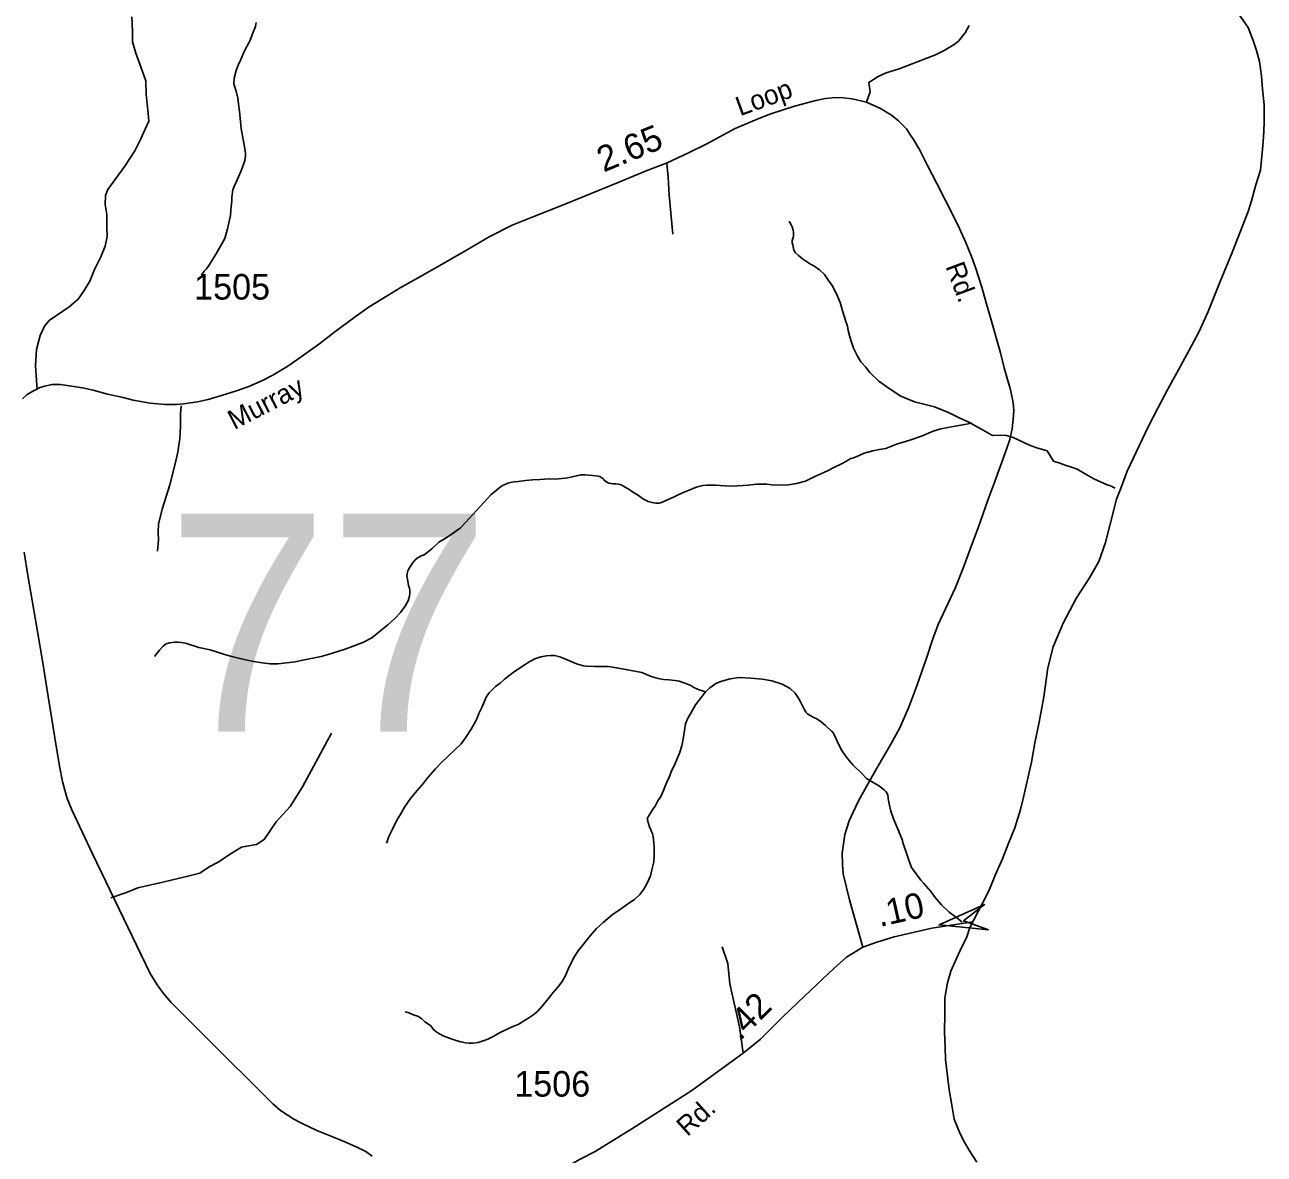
# Model space of a CAD drawing. Extents: x 2220236 to 2384410, y 720751 to 894131.
# Drawn here: x 2313350 to 2319419, y 881207 to 886738 of the extents above; entities that cross this region are included whole.
import ezdxf

# ---------------------------------------------------------------- set-up
doc = ezdxf.new("R2010")
doc.units = 0
for name, color, linetype in [('Exist Boundary Political CountyLine', 7, 'Continuous'), ('Exist Hydrographic Creek Single Shore', 7, 'Continuous'), ('Exist Hydrographic Misc Water Feature', 7, 'Continuous'), ('Exist Road Non-System Type 51', 7, 'Continuous'), ('Exist Road Secondary Mileage Hundredths English Label', 7, 'Continuous'), ('Exist Road Secondary Structure Standard Bridge Attributed CELL', 7, 'Continuous'), ('Exist Road Secondary Structure Standard Bridge Number Label', 7, 'Continuous'), ('Exist Road Secondary Type 51 Attributed', 7, 'Continuous'), ('Exist Road Secondary Type 51 Label', 7, 'Continuous'), ('Exist Road Secondary Type 51 Number Label', 7, 'Continuous')]:
    doc.layers.add(name, color=color, linetype=linetype)

msp = doc.modelspace()

# ---------------------------------------------------------------- linework, layer by layer
at = {"layer": 'Exist Boundary Political CountyLine'}
for points in [[(2318225.9, 882894.5), (2318241.2, 882956.5), (2318279.2, 883126.9), (2318296.3, 883221.1), (2318317.1, 883323.2), (2318339.9, 883447.4), (2318360.2, 883589.7), (2318385, 883691.7), (2318433.9, 883808.4), (2318500.5, 883930.9), (2318563.5, 884029.6), (2318608.6, 884110.1), (2318641.6, 884202.4), (2318662.6, 884286.5), (2318695.3, 884414.9), (2318714.7, 884463.2), (2318747.7, 884551.3), (2318853.3, 884772.4), (2318900.4, 884862.9), (2318947.3, 884953.3), (2319000.3, 885051.9), (2319049.3, 885140.4), (2319098.3, 885233), (2319145.2, 885333.4), (2319203.6, 885480), (2319262, 885622.5), (2319339.8, 885823.3), (2319357.2, 885875.5), (2319378.4, 885953.6), (2319401.5, 886026), (2319410.5, 886128), (2319415.9, 886186), (2319419.1, 886256), (2319418.2, 886346), (2319411.2, 886421.9), (2319406.6, 886485.8), (2319395.9, 886557.6), (2319381.3, 886611.4), (2319364.8, 886661.3), (2319340, 886724.9), (2319297.5, 886784.4)], [(2318012.4, 881168.8), (2317975.9, 881224.3), (2317951.4, 881265.9), (2317931.1, 881307.7), (2317900.3, 881379.5), (2317887.5, 881457.2), (2317876.8, 881523.2), (2317859.1, 881670.9), (2317856.5, 881730.8), (2317853.6, 881806.7), (2317854.8, 881894.8), (2317856, 881972.7), (2317869.1, 882046.9), (2317884.4, 882102.9), (2317911.7, 882165.3), (2317939.1, 882223.6), (2317960.7, 882267.7), (2317978.1, 882317.8), (2318038.8, 882432.6), (2318072.2, 882500.8), (2318103.3, 882577.1), (2318138.3, 882653.6), (2318165.6, 882725.7), (2318198.7, 882806.1), (2318225.9, 882894.5)]]:
    msp.add_lwpolyline(points, dxfattribs=at)
at = {"layer": 'Exist Hydrographic Creek Single Shore'}
for points in [[(2317092.3, 885776.3), (2317096.3, 885769.8), (2317102.2, 885757.7), (2317108.4, 885748.1), (2317112.3, 885731.9), (2317114.3, 885722.1), (2317114.2, 885713.9), (2317114.4, 885704.1), (2317112.4, 885695.8), (2317108.3, 885681.7), (2317108.3, 885673.5), (2317108.4, 885670.1), (2317110.3, 885659.6), (2317112.5, 885649.8), (2317114.4, 885641.7), (2317116.3, 885633.6), (2317124.4, 885621.5), (2317138.4, 885607.5), (2317158.4, 885591.9), (2317198.3, 885565.5), (2317214.3, 885558), (2317242.3, 885537.7), (2317266.3, 885514.1), (2317286.3, 885485.5), (2317304.4, 885461.6), (2317324.4, 885419.6), (2317342.3, 885377.8), (2317356.4, 885331.5), (2317370.5, 885285.5), (2317378.5, 885262), (2317382.4, 885239.9), (2317390.4, 885209.9), (2317398.5, 885184), (2317408.3, 885154), (2317416.4, 885137.9), (2317426.4, 885117.9), (2317444.4, 885087.4), (2317466.5, 885062.1), (2317488.4, 885035.8), (2317532.5, 884993.4), (2317582.5, 884956), (2317640.4, 884919.8), (2317706.4, 884891.3), (2317804.4, 884867.5), (2317872.6, 884839.9), (2317928.5, 884812), (2317983.4, 884786.2)], [(2317983.4, 884786.2), (2317960.6, 884782.1), (2317905.9, 884772.4), (2317870.6, 884766), (2317835.1, 884758.9), (2317798.5, 884747.4), (2317740.5, 884723.8), (2317678.6, 884701.5), (2317618.5, 884683.4), (2317566.5, 884663.3), (2317534.5, 884657.9), (2317502.3, 884651.6), (2317460.4, 884639.3), (2317436.4, 884629.3), (2317412.4, 884619.1), (2317392.3, 884611.9), (2317370.4, 884599.4), (2317352.4, 884589.6), (2317312.4, 884569.2), (2317284.4, 884555.6), (2317262.4, 884545.7), (2317218.4, 884525.9), (2317172.3, 884503.4), (2317128.3, 884491.8), (2317090.4, 884485.5), (2317042.2, 884483.5), (2317008.2, 884485.3), (2316984.3, 884487.5), (2316932.4, 884488), (2316892.2, 884483.7), (2316844.1, 884479.4), (2316802.1, 884479.2), (2316732.1, 884483.8), (2316706.1, 884483.5), (2316692.1, 884483.7), (2316672.2, 884481.3), (2316655.3, 884478.2), (2316634.2, 884471.6), (2316604, 884459.7), (2316579.1, 884448.9), (2316552.4, 884437), (2316526, 884425.3), (2316504.4, 884415.4), (2316468.1, 884399.1), (2316456, 884395.4), (2316440, 884395.6), (2316428.1, 884397.5), (2316402.1, 884403.8), (2316379.6, 884414.3), (2316350.1, 884435.3), (2316326.1, 884451.5), (2316320.1, 884455.5), (2316304.7, 884465.4), (2316298.1, 884469.4), (2316274.2, 884483), (2316266.4, 884486.1), (2316257.7, 884488.1), (2316244.1, 884489.2), (2316230.1, 884489.4), (2316221, 884490.8), (2316209.9, 884493.6), (2316199.9, 884497.4), (2316187.9, 884507.5), (2316182.1, 884513.8), (2316166, 884525.4), (2316158.1, 884527.7), (2316129.9, 884531.3), (2316092, 884533.9), (2316073.4, 884533.2), (2316060.7, 884530.9), (2316052, 884529.7), (2316030.6, 884524), (2316002, 884517.9), (2315979.9, 884515.3), (2315948, 884513.2), (2315918, 884513.6), (2315871.6, 884511.7), (2315835.9, 884509.4), (2315801.8, 884505.6), (2315765.8, 884501.6), (2315745.9, 884499.1), (2315735.9, 884497.9), (2315714.9, 884492.9), (2315685.8, 884480.3), (2315659.7, 884459.6), (2315633.8, 884437.1), (2315599.9, 884399.7), (2315559.8, 884357.9), (2315509.9, 884301.6), (2315481.8, 884273.4), (2315437.7, 884241.2), (2315413.8, 884225.4), (2315377.7, 884203.5), (2315343.7, 884171.7), (2315305.7, 884143), (2315291.7, 884137.6), (2315271.8, 884125.2)], [(2317983.4, 884786.2), (2317984.6, 884785.4), (2318042.6, 884753.4), (2318088.7, 884727.3), (2318150.7, 884728.8), (2318189.2, 884716.6), (2318270, 884679.7), (2318306, 884665.6), (2318355.6, 884651.1), (2318387.8, 884600.1), (2318422.7, 884589.3), (2318426.7, 884587.7), (2318454.8, 884577.4), (2318475.4, 884571.7), (2318502.6, 884561.4), (2318538.7, 884539.9), (2318584.8, 884513.9), (2318602.8, 884505.5), (2318650.8, 884485.4), (2318666.7, 884479.5), (2318690.1, 884468)], [(2315271.8, 884125.2), (2315261.7, 884117.5), (2315247.7, 884099.6), (2315241.6, 884091.1), (2315233.9, 884078.6), (2315225.3, 884063.4), (2315223.8, 884057.6), (2315221.8, 884038.7), (2315223.6, 884023.1), (2315229.5, 883992.2), (2315233.4, 883978.5), (2315235.1, 883967), (2315235.6, 883955.6), (2315233.6, 883939.1), (2315227.7, 883917.5), (2315211.7, 883889), (2315189.7, 883859.3), (2315161.6, 883831.1), (2315127.7, 883799.3), (2315049.5, 883735.5), (2315005.6, 883713.1), (2314957.5, 883695.5), (2314913.6, 883678.9), (2314835.6, 883653.7), (2314801.5, 883644.9), (2314703.5, 883625.3), (2314673.5, 883619), (2314589.5, 883609), (2314552.5, 883608.3), (2314513.5, 883613.3), (2314472.4, 883619.8), (2314438.9, 883626.6), (2314403.4, 883635), (2314357.1, 883645.5), (2314323.3, 883655.5), (2314289.4, 883667.3), (2314263.5, 883675.2), (2314257.4, 883677.4), (2314203.3, 883689.2), (2314183.4, 883695), (2314157.3, 883702.9), (2314142.1, 883708.1), (2314117.2, 883713.7), (2314101.4, 883715.4), (2314091.6, 883715), (2314083, 883714.6), (2314073.2, 883713.4), (2314059.3, 883711.3), (2314043.3, 883706.4), (2314029.3, 883696.8), (2314009.6, 883675.4), (2313997.2, 883659.5), (2313989.2, 883649.2), (2313987.4, 883645.1)]]:
    msp.add_lwpolyline(points, dxfattribs=at)
at = {"layer": 'Exist Hydrographic Misc Water Feature'}
for points in [[(2314483.6, 886748.1), (2314479.7, 886729.9), (2314465.6, 886694.1), (2314453.5, 886661.6), (2314447.6, 886650), (2314425.6, 886609.7), (2314407.5, 886567.9), (2314395.4, 886540.2), (2314385.5, 886513.6), (2314375.5, 886476.2), (2314373.4, 886448.3), (2314379.5, 886432.1), (2314385.5, 886411.9), (2314393.5, 886377.7), (2314403.6, 886297.6), (2314409.4, 886228.3), (2314421.5, 886167.9), (2314426.1, 886139.5), (2314429.6, 886121.6), (2314431.7, 886106.1), (2314431.5, 886096.1), (2314427.6, 886073.9), (2314421.6, 886053.9), (2314407.6, 886019.7), (2314397.5, 885993.9), (2314383.5, 885963.7), (2314375.4, 885946.1), (2314369.5, 885929.5), (2314363.5, 885894), (2314363.5, 885876), (2314359.4, 885833.8), (2314359.6, 885829.8), (2314357.4, 885803.5), (2314353.5, 885782), (2314343.5, 885738.1), (2314329.4, 885691.6), (2314309.4, 885653.9), (2314289.6, 885619.3), (2314265.5, 885581.5), (2314251.4, 885559.5), (2314239.5, 885543.4), (2314229.5, 885531.6), (2314217.4, 885515.5), (2314213.5, 885513.7)], [(2316683.6, 883471), (2316664.1, 883477.6), (2316656, 883479.6), (2316626.1, 883493.2), (2316612.1, 883501.7), (2316587.1, 883512.8), (2316554, 883523.1), (2316534.1, 883527.1), (2316504.1, 883530.8), (2316478.1, 883531.4), (2316451.6, 883536.9), (2316418, 883546.9), (2316372, 883565.6), (2316293.9, 883581.2), (2316248, 883589.2), (2316207.9, 883594.9), (2316181.9, 883595.7), (2316139.9, 883595.5), (2316102, 883597.2), (2316085.9, 883599.1), (2316051.9, 883609.1), (2316017.9, 883623.3), (2315993.9, 883633), (2315969.8, 883643.6), (2315944, 883648.9), (2315924.4, 883648.9), (2315905.1, 883647.3), (2315877.8, 883643), (2315848.4, 883632.8), (2315823.8, 883619.4), (2315791.9, 883600.9), (2315741.9, 883566.8), (2315699.9, 883533.1), (2315677.7, 883513.4), (2315655.7, 883496.8), (2315639.7, 883483), (2315623.8, 883466.9), (2315609.9, 883444.9), (2315597.8, 883417.4), (2315587.7, 883394.8), (2315573.7, 883365.4), (2315565.8, 883343.1), (2315557.7, 883325.4), (2315535.8, 883289.2), (2315507.8, 883245.5), (2315487.8, 883216.6), (2315457.7, 883189.2), (2315421.7, 883154.9), (2315391.8, 883127.5), (2315361.7, 883095), (2315325.6, 883053.3), (2315293.7, 883015.2), (2315271.6, 882988.7), (2315239.6, 882949), (2315209.8, 882906.7), (2315193.6, 882877.2), (2315175.7, 882848.7), (2315159.6, 882816.8), (2315151.5, 882799.3), (2315141.6, 882779.1), (2315133.6, 882763.1), (2315125.6, 882743.2), (2315121.5, 882730.6)], [(2317939.6, 882343.2), (2317912.4, 882366.9), (2317876.5, 882393.2), (2317838.4, 882428.7), (2317808.5, 882465.1), (2317786.4, 882493), (2317752.5, 882533.4), (2317738.4, 882549.2), (2317692.5, 882611.4), (2317678.4, 882646.8), (2317664.4, 882691.5), (2317650.3, 882732.7), (2317648.4, 882743.2), (2317626.3, 882795), (2317604.3, 882848.9), (2317590.3, 882886.9), (2317582.5, 882922.8), (2317578.4, 882948.8), (2317576.4, 882966.8), (2317568.5, 882981.3), (2317558.4, 882991.4), (2317530.3, 883013.3), (2317504.3, 883027), (2317472.3, 883047.1), (2317448.3, 883071.6), (2317404.4, 883113.2), (2317372.3, 883152.9), (2317348.2, 883188.9), (2317328.4, 883229.1), (2317314.4, 883258.7), (2317306.4, 883273.2), (2317300.3, 883279.6), (2317270.4, 883307.2), (2317250.2, 883325.1), (2317228.2, 883339.1), (2317214.2, 883345.1), (2317196.4, 883354.9), (2317182.2, 883363.4), (2317174.3, 883371.3), (2317166.2, 883387.3), (2317158.2, 883403.4), (2317147.3, 883425.2), (2317136.3, 883445.1), (2317122.2, 883465.2), (2317097.9, 883488), (2317058.2, 883509.3), (2317008.8, 883524.5), (2316962.2, 883533.2), (2316905.7, 883539.1), (2316848.2, 883540.9), (2316804.2, 883534.9), (2316764.1, 883523.5), (2316734.2, 883511.5), (2316704.2, 883491.4), (2316684, 883471), (2316683.6, 883471)], [(2316683.6, 883471), (2316662.2, 883442.9), (2316634, 883407.3), (2316612, 883367), (2316596, 883339.3), (2316586.2, 883315.1), (2316580.1, 883282.9), (2316574.1, 883239.2), (2316568, 883206.9), (2316556.1, 883171), (2316534.1, 883120.9), (2316516, 883079.1), (2316504, 883049.2), (2316498.1, 883037.4), (2316486.1, 883009.1), (2316478.1, 882989), (2316464.1, 882959), (2316450, 882937), (2316438.1, 882915.3), (2316424, 882893.3), (2316415.9, 882881.4), (2316408.1, 882867.2), (2316403.9, 882861.3), (2316400.2, 882854.5), (2316400, 882843.1), (2316403.9, 882826.8), (2316410, 882810.7), (2316416, 882795.3), (2316424, 882776.8), (2316427.9, 882763), (2316430, 882732.7), (2316432, 882708.9), (2316432.7, 882670.4), (2316430, 882639.2), (2316420, 882599.4), (2316414, 882571.2), (2316398.1, 882535.3), (2316381.9, 882505), (2316362, 882478.8), (2316335.9, 882454.7), (2316307.9, 882437.2), (2316271.9, 882411.1), (2316227, 882379), (2316182.5, 882341.8), (2316149.9, 882312.6), (2316117.9, 882276.9), (2316103.9, 882258.9), (2316085.8, 882235.4), (2316059.8, 882203.1), (2316042.3, 882175.2), (2316015.9, 882124.9), (2315997.8, 882083.1), (2315981.9, 882053), (2315959.8, 882024.9), (2315937.9, 881998.6), (2315905.8, 881960.5), (2315883.8, 881932.4), (2315861.8, 881908.4), (2315837.8, 881888.7), (2315807.8, 881868.6), (2315805.8, 881866.9), (2315765.8, 881843.1), (2315747.9, 881836.5), (2315721.7, 881824.9), (2315671.7, 881800.6), (2315647.7, 881784.8), (2315617.7, 881770.6), (2315600, 881764.1), (2315570.7, 881754.7), (2315545.7, 881750.4), (2315525.7, 881750.4), (2315507.6, 881752.9), (2315485.6, 881757), (2315467.6, 881762.8), (2315437.7, 881773), (2315399.5, 881787), (2315369.7, 881803), (2315353.7, 881817.2), (2315337.7, 881836.9), (2315309.7, 881856.4), (2315293.7, 881870.5), (2315275.6, 881882.8), (2315257.7, 881888.7), (2315239.6, 881896.9), (2315225.6, 881900.6), (2315213.6, 881904.9)]]:
    msp.add_lwpolyline(points, dxfattribs=at)
at = {"layer": 'Exist Road Non-System Type 51'}
for points in [[(2313410.3, 884950.9), (2313407.3, 884995.2), (2313402.9, 885067.6), (2313407.3, 885147.4), (2313425, 885215.4), (2313447.2, 885261.2), (2313469.3, 885289.2), (2313568.3, 885357.2), (2313611.1, 885394.1), (2313641.2, 885436.9), (2313669.5, 885482.2), (2313692.2, 885538.9), (2313722.4, 885601.2), (2313743.2, 885654.1), (2313754.5, 885701.4), (2313752.6, 885748.6), (2313752.6, 885809.1), (2313743.2, 885858.2), (2313745, 885901.7), (2313756.4, 885931.9), (2313796, 885984.8), (2313839.5, 886045.3), (2313888.5, 886120.8), (2313916.9, 886175.6), (2313939.5, 886226.6), (2313958.4, 886266.3), (2313954.6, 886304.1), (2313945.2, 886396.7), (2313943.3, 886462.8), (2313926.3, 886508.2), (2313894.2, 886598.9), (2313877.2, 886653.7), (2313877.2, 886706.6), (2313875.3, 886776.5)], [(2317471.5, 886358.3), (2317489.7, 886409.8), (2317482.8, 886455.3), (2317528.1, 886483.6), (2317567.8, 886502.5), (2317632, 886521.4), (2317810.1, 886590.6), (2317851.9, 886611.1), (2317901.4, 886641.5), (2317921.4, 886657.8), (2317954.9, 886698.2), (2317974.5, 886734.4)], [(2316524, 885713.1), (2316506, 885902.8), (2316501, 885990.7), (2316494.3, 886058.5)], [(2314000, 884159.6), (2314005.6, 884216.3), (2314003.7, 884252.2), (2314005.6, 884291.9), (2314022.6, 884365.5), (2314060.4, 884484.6), (2314084.9, 884580.9), (2314100, 884645.2), (2314109.5, 884711.3), (2314113.2, 884771.8), (2314113.2, 884830.3), (2314116.1, 884871.9)], [(2313771.5, 882462.9), (2313848.9, 882489.3), (2313903.7, 882512), (2314026.4, 882540.3), (2314149.1, 882568.7), (2314207.7, 882583.8), (2314253, 882614), (2314300.2, 882638.6), (2314343.6, 882668.8), (2314373.8, 882687.7), (2314411.6, 882710.4), (2314438, 882716.1), (2314485.2, 882723.6), (2314523, 882748.2), (2314581.5, 882835.1), (2314649.5, 882910.7), (2314709.9, 883007), (2314851.5, 883269.7)], [(2316868.2, 881701.4), (2316849.3, 881831.8), (2316802.1, 882041.5), (2316792.6, 882141.7), (2316764.3, 882222.9)]]:
    msp.add_lwpolyline(points, dxfattribs=at)
at = {"layer": 'Exist Road Secondary Structure Standard Bridge Attributed CELL'}
msp.add_lwpolyline([(2318069.5, 882305.4), (2317827, 882330.4), (2318049.5, 882430), (2317947.3, 882349.7)], close=True, dxfattribs=at)
at = {"layer": 'Exist Road Secondary Type 51 Attributed'}
for points in [[(2317471.5, 886358.3), (2317401, 886375.8), (2317344.5, 886380.9), (2317303.1, 886380.3), (2317271.6, 886376.4), (2317224.1, 886367.4), (2317119, 886338.5), (2317004.1, 886301.3), (2316944.3, 886278.1), (2316829.3, 886229.3), (2316689.3, 886154.2), (2316600, 886110.5), (2316495, 886061.7), (2316392.2, 886021.8), (2316255.1, 885965.3), (2315991.7, 885858), (2315827.3, 885791.9), (2315737.3, 885755.9), (2315624.3, 885698.7), (2315512.5, 885633.9), (2315382.7, 885558.7), (2315258.8, 885488.7), (2315188.1, 885449.5), (2315124.5, 885411), (2315037.2, 885357), (2314967.8, 885307.6), (2314868.2, 885233.7), (2314794.4, 885177.8), (2314703.8, 885111), (2314638.3, 885065.4), (2314565, 885022.3), (2314513.6, 884995.4), (2314446.8, 884967.1), (2314386.5, 884945.3), (2314313.9, 884922.1), (2314248.4, 884902.9), (2314196.3, 884891.9), (2314126.9, 884881), (2314093.5, 884878.5), (2314038, 884877.8), (2313964.1, 884884.9), (2313880.9, 884900.3), (2313832.7, 884911.9), (2313756, 884929.2), (2313685.3, 884947.8), (2313632.7, 884960.7), (2313557.2, 884972.2), (2313525.7, 884975.5), (2313483.3, 884975.5), (2313449.3, 884968.4), (2313424.9, 884961.3), (2313389.5, 884944), (2313361.3, 884927.3), (2313339.5, 884905.4)], [(2317454.5, 882221), (2317388.8, 882452.6), (2317358, 882579.8), (2317354.8, 882627.3), (2317352.8, 882681.9), (2317361.2, 882738.5), (2317366.3, 882772.5), (2317387.5, 882840.6), (2317406.2, 882883), (2317433.1, 882938.2), (2317471.7, 883008.2), (2317523.1, 883098.2), (2317591.3, 883216), (2317634.4, 883295.1), (2317679, 883395.6), (2317718.8, 883500.3), (2317766.5, 883641.9), (2317796.7, 883731.2), (2317823.4, 883801.6), (2317906.9, 883982.7), (2317945.7, 884076.5), (2317991.3, 884201.4), (2318018.3, 884273.7), (2318065.4, 884409.2), (2318099.9, 884501.4), (2318155.8, 884654.9), (2318173.8, 884707.6), (2318184.3, 884758.6), (2318189.9, 884805.8), (2318192.8, 884847.3), (2318191.8, 884870), (2318188.1, 884896.5), (2318175.1, 884956.2), (2318159.6, 885011.4), (2318145.2, 885057.7), (2318127.2, 885130.9), (2318073.6, 885320.4), (2318057.5, 885375.6), (2318035.7, 885453.4), (2318005.5, 885549.7), (2317986.2, 885603.7), (2317956, 885675.6), (2317919.4, 885758.5), (2317859, 885876.7), (2317815.7, 885960.2), (2317770.1, 886048.2), (2317732.5, 886124), (2317702.3, 886176.1), (2317683.4, 886202.6), (2317667, 886227.4), (2317628.4, 886266.6), (2317594.4, 886294.9), (2317539.8, 886328.3), (2317471.5, 886358.3)], [(2313346.8, 884155.8), (2313365.4, 884041.5), (2313393.4, 883881.5), (2313434.8, 883632.3), (2313465.3, 883449.2), (2313497.1, 883246.2), (2313520.6, 883107.5), (2313534.7, 883032.3), (2313546.3, 882989.3), (2313557.8, 882948.8), (2313580.3, 882894.2), (2313681.2, 882679), (2313963.5, 882092.6), (2313998.8, 882037.3), (2314029, 881993.6), (2314066.2, 881951.3), (2314111.9, 881905.6), (2314226.2, 881791.9), (2314564.4, 881454.7), (2314602.9, 881422), (2314667.2, 881379.6), (2314704.7, 881359.6), (2314780.5, 881324.3), (2314854.4, 881294.8), (2314918, 881267.8), (2314973.6, 881244), (2315021.1, 881220.9), (2315051.3, 881198.4)], [(2317992.2, 882344.6), (2317792.1, 882313.7), (2317607.9, 882272), (2317522.4, 882245.6), (2317454.5, 882221)], [(2317454.5, 882221), (2317374.3, 882171.8), (2317311.9, 882117.1), (2317168.4, 881981.1), (2317062.7, 881880.9), (2316953.1, 881771.3), (2316868.2, 881701.4), (2316713.3, 881590), (2316617, 881520.1), (2316322.5, 881331.1), (2316143.1, 881221.5), (2316066.2, 881181.1), (2315822.1, 881039.8), (2315650, 880933.1)]]:
    msp.add_lwpolyline(points, dxfattribs=at)

# ---------------------------------------------------------------- texts
at = {"layer": 'Exist Road Secondary Mileage Hundredths English Label'}
for s, rotation, p in [('2.65', 22.28066, (2316184.2, 886013.9)), ('.10', 12.77317, (2317536.8, 882319.9)), ('.42', 45.01845, (2316852.2, 881758.8))]:
    msp.add_text(s, height=125, rotation=rotation, dxfattribs=at).set_placement(p)
at = {"layer": 'Exist Road Secondary Structure Standard Bridge Number Label'}
msp.add_text('77', height=1066.27, dxfattribs=at).set_placement((2314043.6, 883277.2))
at = {"layer": 'Exist Road Secondary Type 51 Label'}
for s, rotation, p in [('Loop', 20.091, (2316852.6, 886289.3)), ('Rd.', 290.55854, (2317857.3, 885554.7)), ('Murray', 27.25578, (2314376, 884753.3)), ('Rd.', 41.99931, (2316594.7, 881290.5))]:
    msp.add_text(s, height=95, rotation=rotation, dxfattribs=at).set_placement(p)
at = {"layer": 'Exist Road Secondary Type 51 Number Label'}
for s, p in [('1505', (2314179.5, 885392.1)), ('1506', (2315747, 881489.4))]:
    msp.add_text(s, height=125, dxfattribs=at).set_placement(p)

doc.saveas('drawing.dxf')
